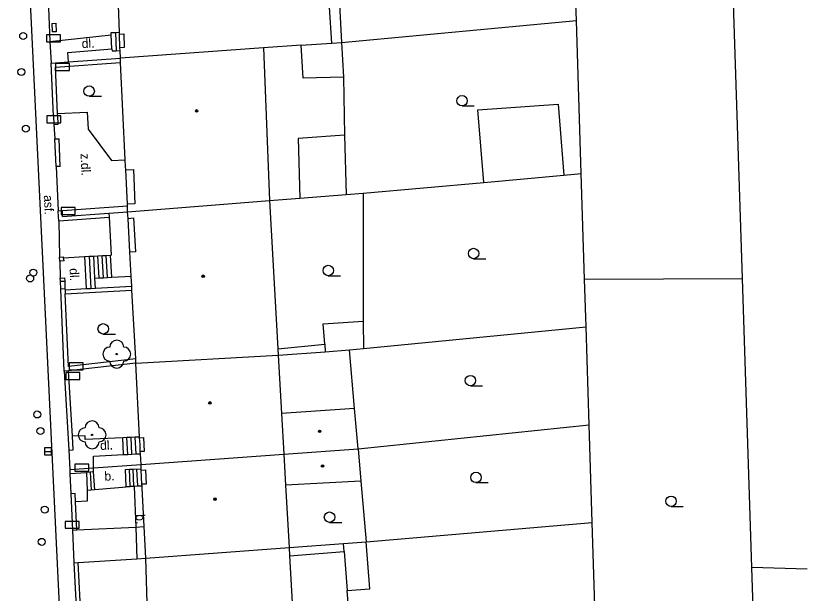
# Model space of a CAD drawing. Extents: x -596229 to -595156, y -1161237 to -1159376.
# Drawn here: x -595215 to -595158.2, y -1161162.1 to -1161120.7 of the extents above; entities that cross this region are included whole.
import ezdxf

# ---------------------------------------------------------------- set-up
doc = ezdxf.new("R2010")
doc.units = 0
for name, color, linetype in [('DOP - kresba z DSPS bez souradnic', 7, 'Continuous'), ('DOP - rozhrani ploch obecne', 7, 'Continuous'), ('Level 22', 7, 'Continuous'), ('Level 24', 7, 'Continuous'), ('Level 27', 7, 'Continuous'), ('Level 28', 7, 'Continuous'), ('Level 36', 7, 'Continuous'), ('Level 39', 7, 'Continuous'), ('plynovod - povrch.  znaky - PRIS skut. velikost', 7, 'Continuous'), ('silnoproud - povrch.  znaky a  RIS  skut. velikost', 7, 'Continuous'), ('Specificka linie pasportu komunikaci', 7, 'Continuous'), ('TM - budovy zdene_ betonove - NP', 7, 'Continuous'), ('TM - budovy zdene_ betonove - VP', 7, 'Continuous'), ('TM - chodniky - VP', 7, 'Continuous'), ('TM - komunikace - VP', 7, 'Continuous'), ('TM - letecke snimky - pomocna linie', 7, 'Continuous'), ('TM - plot drateny_ kovovy - VP', 7, 'Continuous'), ('TM - plot dreveny - VP', 7, 'Continuous'), ('TM - podezdivka plotu - VP', 7, 'Continuous'), ('TM - popis povrchu', 7, 'Continuous'), ('TM - rozhrani mezi zpev. plochami mezi sebou - VP', 7, 'Continuous'), ('TM - rozhrani ploch obecne - VP', 7, 'Continuous'), ('TM - schody - VP', 7, 'Continuous'), ('TM - vjezd na pozemek', 7, 'Continuous')]:
    doc.layers.add(name, color=color, linetype=linetype)

msp = doc.modelspace()

# ---------------------------------------------------------------- linework, layer by layer
at = {"layer": 'DOP - kresba z DSPS bez souradnic'}
for points in [[(-595194.37, -1161125.16), (-595194.52, -1161122.8)], [(-595191.49, -1161125.09), (-595194.37, -1161125.16)], [(-595192.94, -1161142.78), (-595190.06, -1161142.57)], [(-595192.83, -1161144.24), (-595192.94, -1161142.78)], [(-595196.19, -1161144.56), (-595192.83, -1161144.24)], [(-595192.83, -1161144.24), (-595192.79, -1161144.77)], [(-595191.44, -1161159.09), (-595191.49, -1161158.51)], [(-595195.35, -1161159.39), (-595191.44, -1161159.09)], [(-595191.44, -1161159.09), (-595191.22, -1161161.89)]]:
    msp.add_lwpolyline(points, dxfattribs=at)
at = {"layer": 'DOP - rozhrani ploch obecne'}
for points in [[(-595162.87, -1161139.52), (-595164.55, -1161088.34)], [(-595174.78, -1161121.03), (-595175.06, -1161114.01)], [(-595192, -1161115.3), (-595191.62, -1161122.6)], [(-595191.62, -1161122.6), (-595174.78, -1161121.03)], [(-595174.43, -1161132), (-595174.78, -1161121.03)], [(-595192.32, -1161122.65), (-595191.62, -1161122.6)], [(-595191.62, -1161122.6), (-595191.49, -1161125.09)], [(-595191.49, -1161125.09), (-595191.4, -1161129.25)], [(-595191.4, -1161129.25), (-595191.3, -1161133.49)], [(-595181.41, -1161132.63), (-595175.67, -1161132.11)], [(-595175.67, -1161132.11), (-595174.43, -1161132)], [(-595174.19, -1161139.56), (-595174.43, -1161132)], [(-595190.08, -1161133.41), (-595181.41, -1161132.63)], [(-595191.3, -1161133.49), (-595190.08, -1161133.41)], [(-595190.08, -1161133.41), (-595190.06, -1161142.57)], [(-595196.79, -1161133.94), (-595194.62, -1161133.76)], [(-595194.62, -1161133.76), (-595191.3, -1161133.49)], [(-595174.19, -1161139.56), (-595162.87, -1161139.52)], [(-595174.09, -1161142.99), (-595174.19, -1161139.56)], [(-595162.19, -1161160.24), (-595162.87, -1161139.52)], [(-595190.06, -1161142.57), (-595190.05, -1161144.54)], [(-595190.05, -1161144.54), (-595174.09, -1161142.99)], [(-595173.87, -1161150.01), (-595174.09, -1161142.99)], [(-595196.16, -1161145.02), (-595192.79, -1161144.77)], [(-595192.79, -1161144.77), (-595191.04, -1161144.64)], [(-595191.04, -1161144.64), (-595190.05, -1161144.54)], [(-595190.69, -1161148.83), (-595191.04, -1161144.64)], [(-595190.44, -1161151.72), (-595173.87, -1161150.01)], [(-595173.64, -1161157.01), (-595173.87, -1161150.01)], [(-595190.24, -1161154.04), (-595189.86, -1161158.39)], [(-595189.86, -1161158.39), (-595173.64, -1161157.01)], [(-595173.3, -1161168.21), (-595173.64, -1161157.01)], [(-595191.49, -1161158.51), (-595189.86, -1161158.39)], [(-595189.58, -1161161.76), (-595189.86, -1161158.39)], [(-595195.38, -1161158.81), (-595191.49, -1161158.51)], [(-595158.23, -1161160.365), (-595162.19, -1161160.24)], [(-595161.77, -1161173.22), (-595162.19, -1161160.24)], [(-595191.22, -1161161.89), (-595189.58, -1161161.76)], [(-595190.84, -1161166.67), (-595191.22, -1161161.89)]]:
    msp.add_lwpolyline(points, dxfattribs=at)
at = {"layer": 'Level 22'}
for centre in [(-595207.74, -1161144.94), (-595209.51, -1161150.73)]:
    msp.add_circle(centre, 0.05, dxfattribs=at)
for centre, start, end in [((-595207.74, -1161144.44), 0, 180), ((-595208.24, -1161144.94), 90, 270), ((-595207.24, -1161144.94), 270, 90), ((-595207.74, -1161145.44), 180, 0), ((-595209.51, -1161150.23), 0, 180), ((-595210.01, -1161150.73), 90, 270), ((-595209.01, -1161150.73), 270, 90), ((-595209.51, -1161151.23), 180, 0)]:
    msp.add_arc(centre, 0.5, start, end, dxfattribs=at)
at = {"layer": 'Level 24'}
for points in [[(-595212.777, -1161122.558), (-595211.777, -1161122.558), (-595211.777, -1161122.058), (-595212.777, -1161122.058)], [(-595212.137, -1161124.618), (-595211.137, -1161124.618), (-595211.137, -1161124.118), (-595212.137, -1161124.118)], [(-595212.748, -1161128.359), (-595211.748, -1161128.359), (-595211.748, -1161127.859), (-595212.748, -1161127.859)], [(-595211.727, -1161134.928), (-595210.727, -1161134.928), (-595210.727, -1161134.428), (-595211.727, -1161134.428)], [(-595211.158, -1161146.059), (-595210.158, -1161146.059), (-595210.158, -1161145.559), (-595211.158, -1161145.559)], [(-595211.388, -1161146.759), (-595210.388, -1161146.759), (-595210.388, -1161146.259), (-595211.388, -1161146.259)], [(-595210.747, -1161153.328), (-595209.747, -1161153.328), (-595209.747, -1161152.828), (-595210.747, -1161152.828)], [(-595211.428, -1161157.429), (-595210.428, -1161157.429), (-595210.428, -1161156.929), (-595211.428, -1161156.929)]]:
    msp.add_lwpolyline(points, close=True, dxfattribs=at)
at = {"layer": 'Level 27'}
msp.add_line((-595212.92, -1161151.92), (-595212.42, -1161151.92), dxfattribs=at)
msp.add_lwpolyline([(-595212.92, -1161152.17), (-595212.42, -1161152.17), (-595212.42, -1161151.67), (-595212.92, -1161151.67)], close=True, dxfattribs=at)
at = {"layer": 'Level 28'}
for centre in [(-595214.45, -1161122.14), (-595214.58, -1161124.72), (-595214.26, -1161128.79), (-595213.73, -1161139.1), (-595213.95, -1161139.52), (-595213.44, -1161149.27), (-595213.21, -1161150.46), (-595212.9, -1161156.09), (-595213.12, -1161158.4)]:
    msp.add_circle(centre, 0.25, dxfattribs=at)
at = {"layer": 'Level 36'}
for p, q in [((-595209.72, -1161126.465), (-595208.845, -1161126.465)), ((-595182.98, -1161127.155), (-595182.105, -1161127.155)), ((-595182.15, -1161138.105), (-595181.275, -1161138.105)), ((-595192.57, -1161139.325), (-595191.695, -1161139.325)), ((-595208.71, -1161143.505), (-595207.835, -1161143.505)), ((-595182.38, -1161147.215), (-595181.505, -1161147.215)), ((-595181.98, -1161154.155), (-595181.105, -1161154.155)), ((-595167.99, -1161155.865), (-595167.115, -1161155.865)), ((-595192.48, -1161157.005), (-595191.605, -1161157.005))]:
    msp.add_line(p, q, dxfattribs=at)
for centre in [(-595209.72, -1161126.09), (-595182.98, -1161126.78), (-595182.15, -1161137.73), (-595192.57, -1161138.95), (-595208.71, -1161143.13), (-595182.38, -1161146.84), (-595181.98, -1161153.78), (-595167.99, -1161155.49), (-595192.48, -1161156.63)]:
    msp.add_circle(centre, 0.375, dxfattribs=at)
at = {"layer": 'Level 39'}
for centre, radius in [((-595202.01, -1161127.51), 0.09), ((-595202.01, -1161127.51), 0.0398), ((-595201.54, -1161139.36), 0.09), ((-595201.54, -1161139.36), 0.0398), ((-595201.06, -1161148.44), 0.09), ((-595201.06, -1161148.44), 0.0398), ((-595193.19, -1161150.48), 0.09), ((-595193.19, -1161150.48), 0.0398), ((-595192.98, -1161152.96), 0.09), ((-595192.98, -1161152.96), 0.0398), ((-595200.7, -1161155.34), 0.09), ((-595200.7, -1161155.34), 0.0398)]:
    msp.add_circle(centre, radius, dxfattribs=at)
at = {"layer": 'plynovod - povrch.  znaky - PRIS skut. velikost'}
for points in [[(-595212.4, -1161121.25), (-595212.1, -1161121.23), (-595212.08, -1161121.83), (-595212.38, -1161121.85)], [(-595212.4, -1161121.25), (-595212.38, -1161121.85)], [(-595211.97, -1161127.87), (-595212.27, -1161127.88)], [(-595212.27, -1161127.88), (-595212.24, -1161128.48)], [(-595211.94, -1161128.47), (-595211.97, -1161127.87)], [(-595212.24, -1161128.48), (-595211.94, -1161128.47)]]:
    msp.add_lwpolyline(points, dxfattribs=at)
at = {"layer": 'silnoproud - povrch.  znaky a  RIS  skut. velikost'}
for points in [[(-595211.78, -1161139.72), (-595211.47, -1161139.71)], [(-595211.76, -1161140.28), (-595211.78, -1161139.72)], [(-595211.47, -1161139.71), (-595211.46, -1161140.27)], [(-595211.46, -1161140.27), (-595211.76, -1161140.28)]]:
    msp.add_lwpolyline(points, dxfattribs=at)
at = {"layer": 'Specificka linie pasportu komunikaci'}
for points in [[(-595210.61, -1161157.54), (-595206.38, -1161157.34)], [(-595206.38, -1161157.34), (-595205.77, -1161157.31)]]:
    msp.add_lwpolyline(points, dxfattribs=at)
at = {"layer": 'TM - budovy zdene_ betonove - NP'}
for points in [[(-595207.54, -1161122), (-595207.24, -1161121.99)], [(-595207.24, -1161121.99), (-595207.21, -1161122.96)], [(-595207.21, -1161122.96), (-595207.51, -1161122.98)], [(-595207.1, -1161131.74), (-595206.55, -1161131.72)], [(-595206.55, -1161131.72), (-595206.44, -1161134.18)], [(-595206.44, -1161134.18), (-595206.97, -1161134.2)], [(-595206.93, -1161135.21), (-595206.54, -1161135.18)], [(-595206.54, -1161135.18), (-595206.4, -1161137.61)], [(-595206.4, -1161137.61), (-595206.8, -1161137.64)], [(-595206.1, -1161150.94), (-595205.82, -1161150.92)], [(-595205.82, -1161150.92), (-595205.77, -1161151.92)], [(-595205.77, -1161151.92), (-595206.05, -1161151.93)], [(-595205.98, -1161153.25), (-595205.67, -1161153.24)], [(-595205.67, -1161153.24), (-595205.62, -1161154.26)], [(-595205.62, -1161154.26), (-595205.93, -1161154.27)]]:
    msp.add_lwpolyline(points, dxfattribs=at)
at = {"layer": 'TM - budovy zdene_ betonove - VP'}
for points in [[(-595207.55, -1161121.87), (-595207.74, -1161116.7)], [(-595192.32, -1161122.65), (-595192.48, -1161120.07)], [(-595207.54, -1161122), (-595207.55, -1161121.87)], [(-595207.51, -1161122.98), (-595207.54, -1161122)], [(-595207.5, -1161123.19), (-595207.51, -1161122.98)], [(-595207.48, -1161123.73), (-595207.5, -1161123.19)], [(-595197.21, -1161122.98), (-595207.48, -1161123.73)], [(-595194.52, -1161122.8), (-595197.21, -1161122.98)], [(-595197.21, -1161122.98), (-595196.79, -1161133.94)], [(-595194.52, -1161122.8), (-595192.32, -1161122.65)], [(-595207.47, -1161124.03), (-595207.48, -1161123.73)], [(-595207.14, -1161131.01), (-595207.47, -1161124.03)], [(-595207.11, -1161131.5), (-595207.14, -1161131.01)], [(-595207.1, -1161131.74), (-595207.11, -1161131.5)], [(-595206.97, -1161134.2), (-595207.1, -1161131.74)], [(-595206.96, -1161134.74), (-595198.86, -1161134.1), (-595196.79, -1161133.94)], [(-595196.79, -1161133.94), (-595196.19, -1161144.56)], [(-595206.98, -1161134.32), (-595206.97, -1161134.2)], [(-595206.96, -1161134.74), (-595206.98, -1161134.32)], [(-595206.93, -1161135.21), (-595206.96, -1161134.74)], [(-595206.8, -1161137.64), (-595206.93, -1161135.21)], [(-595206.7, -1161139.36), (-595206.8, -1161137.64)], [(-595206.67, -1161140.07), (-595206.7, -1161139.36)], [(-595206.65, -1161140.37), (-595206.67, -1161140.07)], [(-595206.38, -1161145.29), (-595206.65, -1161140.37)], [(-595196.19, -1161144.56), (-595196.16, -1161145.02)], [(-595206.36, -1161145.59), (-595206.38, -1161145.29)], [(-595206.36, -1161145.59), (-595196.16, -1161145.02)], [(-595196.16, -1161145.02), (-595195.92, -1161149.21)], [(-595206.1, -1161150.89), (-595206.36, -1161145.59)], [(-595190.69, -1161148.83), (-595195.92, -1161149.21)], [(-595195.92, -1161149.21), (-595195.76, -1161152.11)], [(-595190.44, -1161151.72), (-595190.69, -1161148.83)], [(-595206.1, -1161150.94), (-595206.1, -1161150.89)], [(-595206.07, -1161151.43), (-595206.1, -1161150.94)], [(-595206.05, -1161151.93), (-595206.07, -1161151.43)], [(-595206.04, -1161152.09), (-595206.05, -1161151.93)], [(-595206, -1161152.85), (-595206.04, -1161152.09)], [(-595206, -1161152.85), (-595195.76, -1161152.11)], [(-595195.76, -1161152.11), (-595190.44, -1161151.72)], [(-595195.76, -1161152.11), (-595195.63, -1161154.34)], [(-595190.44, -1161151.72), (-595190.24, -1161154.04)], [(-595205.98, -1161153.17), (-595206, -1161152.85)], [(-595205.98, -1161153.25), (-595205.98, -1161153.17)], [(-595205.93, -1161154.27), (-595205.98, -1161153.25)], [(-595205.92, -1161154.38), (-595205.93, -1161154.27)], [(-595205.91, -1161154.56), (-595205.92, -1161154.38)], [(-595190.24, -1161154.04), (-595195.63, -1161154.34)], [(-595195.63, -1161154.34), (-595195.38, -1161158.81)], [(-595205.77, -1161157.31), (-595205.91, -1161154.56)], [(-595205.66, -1161159.58), (-595205.77, -1161157.31)], [(-595205.66, -1161159.58), (-595195.38, -1161158.81)], [(-595195.38, -1161158.81), (-595195.35, -1161159.39)], [(-595195.35, -1161159.39), (-595194.92, -1161166.93)], [(-595205.41, -1161167.59), (-595205.66, -1161159.58)]]:
    msp.add_lwpolyline(points, dxfattribs=at)
at = {"layer": 'TM - chodniky - VP'}
for points in [[(-595212.76, -1161117.07), (-595212.55, -1161122.53)], [(-595212.55, -1161122.53), (-595208.13, -1161122.06)], [(-595208.13, -1161122.06), (-595208.13, -1161121.89), (-595207.84, -1161121.88), (-595207.55, -1161121.87)], [(-595211.21, -1161124), (-595211.25, -1161123.32), (-595208.09, -1161123.05)], [(-595208.09, -1161123.05), (-595208.08, -1161123.21), (-595207.79, -1161123.2), (-595207.5, -1161123.19)], [(-595211.98, -1161127.69), (-595209.86, -1161127.59), (-595209.8, -1161128.81), (-595208.12, -1161131.06), (-595207.14, -1161131.01)], [(-595211.64, -1161134.65), (-595206.98, -1161134.32)], [(-595208.31, -1161134.84), (-595206.96, -1161134.74)], [(-595208.31, -1161134.84), (-595208.29, -1161135.12)], [(-595208.29, -1161135.12), (-595208.14, -1161137.85)], [(-595211.55, -1161138.03), (-595210.06, -1161137.95)], [(-595210.06, -1161137.95), (-595209.73, -1161137.93), (-595209.39, -1161137.92), (-595209.09, -1161137.9), (-595208.79, -1161137.88), (-595208.49, -1161137.87), (-595208.19, -1161137.85)], [(-595208.19, -1161137.85), (-595208.14, -1161137.85)], [(-595209.26, -1161140.21), (-595209.3, -1161139.5), (-595209, -1161139.48), (-595208.7, -1161139.47), (-595208.4, -1161139.45), (-595208.1, -1161139.43)], [(-595208.1, -1161139.43), (-595206.7, -1161139.36)], [(-595207.3, -1161150.94), (-595210, -1161151.07), (-595210.01, -1161150.8), (-595210.91, -1161150.83)], [(-595206.1, -1161150.89), (-595206.41, -1161150.9), (-595206.7, -1161150.92), (-595207.01, -1161150.93), (-595207.3, -1161150.94)], [(-595209.4, -1161153.1), (-595209.4, -1161152.26), (-595207.25, -1161152.14)], [(-595207.25, -1161152.14), (-595206.95, -1161152.13), (-595206.65, -1161152.11), (-595206.35, -1161152.1), (-595206.04, -1161152.09)], [(-595209.4, -1161153.39), (-595209.4, -1161153.1)], [(-595211.1, -1161153.49), (-595209.91, -1161153.43)], [(-595209.4, -1161153.39), (-595209.65, -1161153.41), (-595209.91, -1161153.43)], [(-595209.86, -1161154.71), (-595209.87, -1161155.48), (-595210.7, -1161155.53)], [(-595209.31, -1161154.66), (-595209.57, -1161154.69), (-595209.86, -1161154.71)], [(-595206.5, -1161154.43), (-595209.31, -1161154.66)], [(-595206.5, -1161154.43), (-595206.38, -1161157.34)], [(-595206.38, -1161157.34), (-595206.29, -1161159.62)]]:
    msp.add_lwpolyline(points, dxfattribs=at)
at = {"layer": 'TM - komunikace - VP'}
msp.add_lwpolyline([(-595217.68, -1161042.7), (-595210.85, -1161184.31)], dxfattribs=at)
at = {"layer": 'TM - letecke snimky - pomocna linie'}
for points in [[(-595181.41, -1161132.63), (-595181.84, -1161127.43), (-595176.09, -1161127.03)], [(-595176.09, -1161127.03), (-595175.67, -1161132.11)], [(-595191.4, -1161129.25), (-595194.74, -1161129.49), (-595194.62, -1161133.76)]]:
    msp.add_lwpolyline(points, dxfattribs=at)
at = {"layer": 'TM - plot drateny_ kovovy - VP'}
for points in [[(-595211.11, -1161153.22), (-595209.4, -1161153.1)], [(-595209.4, -1161153.1), (-595206, -1161152.85)], [(-595210.7, -1161155.53), (-595210.73, -1161154.93)], [(-595210.61, -1161157.54), (-595210.7, -1161155.53)]]:
    msp.add_lwpolyline(points, dxfattribs=at)
at = {"layer": 'TM - plot dreveny - VP'}
for points in [[(-595212.13, -1161124.37), (-595207.47, -1161124.03)], [(-595211.98, -1161127.69), (-595212.13, -1161124.37)], [(-595211.97, -1161127.87), (-595211.98, -1161127.69)], [(-595211.79, -1161131.49), (-595211.88, -1161129.51)], [(-595211.62, -1161135.08), (-595211.64, -1161134.65)], [(-595211.62, -1161135.08), (-595208.31, -1161134.84)], [(-595211.55, -1161138.03), (-595211.55, -1161137.97)], [(-595211.52, -1161138.26), (-595211.55, -1161138.03)], [(-595211.48, -1161139.48), (-595211.47, -1161139.71)], [(-595211.46, -1161140.27), (-595211.45, -1161140.34)], [(-595211.45, -1161140.34), (-595211.44, -1161140.63)], [(-595211.21, -1161145.83), (-595211.44, -1161140.63)], [(-595206.38, -1161145.29), (-595211.21, -1161145.83)], [(-595210.91, -1161150.83), (-595211.2, -1161146.13)], [(-595210.87, -1161151.81), (-595210.91, -1161150.83)], [(-595210.51, -1161159.89), (-595206.29, -1161159.62)], [(-595210.08, -1161168.19), (-595210.51, -1161159.89)], [(-595206.29, -1161159.62), (-595205.66, -1161159.58)]]:
    msp.add_lwpolyline(points, dxfattribs=at)
at = {"layer": 'TM - podezdivka plotu - VP'}
for points in [[(-595211.21, -1161124), (-595207.48, -1161123.73)], [(-595212.44, -1161124.09), (-595211.21, -1161124)], [(-595212.27, -1161127.88), (-595212.44, -1161124.09)], [(-595212.18, -1161129.52), (-595211.88, -1161129.51)], [(-595212.09, -1161131.5), (-595212.18, -1161129.52)], [(-595211.79, -1161131.49), (-595212.09, -1161131.5)], [(-595211.94, -1161134.67), (-595211.64, -1161134.65)], [(-595211.9, -1161135.38), (-595211.92, -1161135.1), (-595211.94, -1161134.67)], [(-595211.9, -1161135.38), (-595208.29, -1161135.12)], [(-595211.85, -1161138), (-595211.55, -1161137.97)], [(-595211.82, -1161138.29), (-595211.85, -1161138)], [(-595211.52, -1161138.26), (-595211.82, -1161138.29)], [(-595211.79, -1161139.49), (-595211.48, -1161139.48)], [(-595211.78, -1161139.72), (-595211.79, -1161139.49)], [(-595209.94, -1161140.25), (-595209.6, -1161140.23), (-595209.26, -1161140.21)], [(-595209.26, -1161140.21), (-595206.67, -1161140.07)], [(-595211.5, -1161146.16), (-595211.76, -1161140.28)], [(-595211.45, -1161140.34), (-595209.94, -1161140.25)], [(-595211.44, -1161140.63), (-595206.65, -1161140.37)], [(-595206.36, -1161145.59), (-595211.2, -1161146.13)], [(-595211.2, -1161146.13), (-595211.5, -1161146.16)], [(-595211.5, -1161146.16), (-595211.17, -1161151.83)], [(-595211.17, -1161151.83), (-595210.87, -1161151.81)], [(-595210.73, -1161154.93), (-595211.03, -1161154.95)], [(-595211.03, -1161154.95), (-595210.91, -1161157.56)], [(-595210.91, -1161157.56), (-595210.61, -1161157.54)], [(-595210.81, -1161159.91), (-595210.51, -1161159.89)], [(-595210.81, -1161159.91), (-595210.37, -1161168.48)]]:
    msp.add_lwpolyline(points, dxfattribs=at)
at = {"layer": 'TM - rozhrani mezi zpev. plochami mezi sebou - VP'}
msp.add_lwpolyline([(-595212.55, -1161122.53), (-595212.44, -1161124.09)], dxfattribs=at)
at = {"layer": 'TM - rozhrani ploch obecne - VP'}
for points in [[(-595208.09, -1161123.05), (-595208.13, -1161122.06)], [(-595210.06, -1161137.95), (-595209.94, -1161140.25)], [(-595208.1, -1161139.43), (-595208.19, -1161137.85)], [(-595207.25, -1161152.14), (-595207.3, -1161150.94)], [(-595207.06, -1161154.42), (-595207.11, -1161153.21), (-595206.83, -1161153.2), (-595206.56, -1161153.19), (-595205.98, -1161153.17)], [(-595209.91, -1161153.43), (-595209.86, -1161154.71)], [(-595209.31, -1161154.66), (-595209.4, -1161153.39)], [(-595207.06, -1161154.42), (-595206.78, -1161154.41), (-595206.51, -1161154.4), (-595206.24, -1161154.39), (-595205.92, -1161154.38)]]:
    msp.add_lwpolyline(points, dxfattribs=at)
at = {"layer": 'TM - schody - VP'}
for points in [[(-595207.84, -1161121.88), (-595207.79, -1161123.2)], [(-595209.73, -1161137.93), (-595209.6, -1161140.23)], [(-595209.3, -1161139.5), (-595209.39, -1161137.92)], [(-595209, -1161139.48), (-595209.09, -1161137.9)], [(-595208.7, -1161139.47), (-595208.79, -1161137.88)], [(-595208.4, -1161139.45), (-595208.49, -1161137.87)], [(-595206.95, -1161152.13), (-595207.01, -1161150.93)], [(-595206.65, -1161152.11), (-595206.7, -1161150.92)], [(-595206.35, -1161152.1), (-595206.41, -1161150.9)], [(-595206.78, -1161154.41), (-595206.83, -1161153.2)], [(-595206.51, -1161154.4), (-595206.56, -1161153.19)], [(-595206.24, -1161154.39), (-595206.29, -1161153.18)], [(-595209.65, -1161153.41), (-595209.57, -1161154.69)]]:
    msp.add_lwpolyline(points, dxfattribs=at)
at = {"layer": 'TM - vjezd na pozemek'}
for points in [[(-595212.24, -1161128.48), (-595212.18, -1161129.52)], [(-595212.09, -1161131.5), (-595211.94, -1161134.67)], [(-595211.9, -1161135.38), (-595211.85, -1161138)], [(-595211.82, -1161138.29), (-595211.79, -1161139.49)], [(-595211.17, -1161151.83), (-595211.11, -1161153.22)], [(-595211.11, -1161153.22), (-595211.1, -1161153.49)], [(-595211.1, -1161153.49), (-595211.03, -1161154.95)], [(-595210.91, -1161157.56), (-595210.81, -1161159.91)]]:
    msp.add_lwpolyline(points, dxfattribs=at)

# ---------------------------------------------------------------- texts
at = {"layer": 'TM - popis povrchu'}
for s, rotation, p in [('dl.', 2.7473, (-595210.24, -1161123.01)), ('z.dl.', 272.7473, (-595210.34, -1161130.57)), ('asf.', 272.7473, (-595212.97, -1161133.56)), ('dl.', 273, (-595211.13, -1161138.8)), ('dl.', 2.7473, (-595208.92, -1161151.82)), ('b.', 2.7473, (-595208.61, -1161154.02)), ('b.', 272.7473, (-595206.37, -1161156.43))]:
    msp.add_text(s, height=0.65, rotation=rotation, dxfattribs=at).set_placement(p)

doc.saveas('drawing.dxf')
